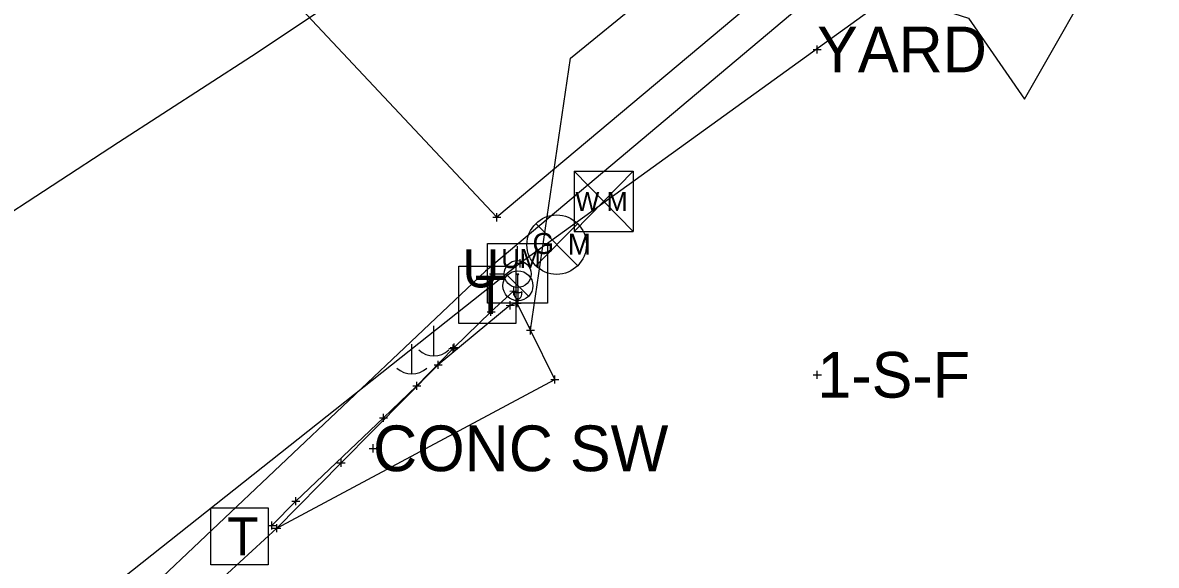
# Model space of a CAD drawing. Extents: x -1 to 1157254, y -1 to 2021979.
# Drawn here: x 1146776.4 to 1146955.1, y 2016780.3 to 2016865.8 of the extents above; entities that cross this region are included whole.
import ezdxf

# ---------------------------------------------------------------- set-up
doc = ezdxf.new("R2010")
doc.units = 0
for name, color, linetype in [('S_BUILDING_ANNOT', 7, 'Continuous'), ('S_CAL_CORNER', 7, 'Continuous'), ('S_CAL_CORNER_ANNOT', 7, 'Continuous'), ('S_CATCH_BASIN', 7, 'Continuous'), ('S_CATCH_BASIN_ANNOT', 7, 'Continuous'), ('S_CONTOUR_ANNOT', 7, 'Continuous'), ('S_CONTOUR_MAJOR', 7, 'Continuous'), ('S_CTL_TABLE', 7, 'Continuous'), ('S_DROP_INLET', 7, 'Continuous'), ('S_EDGE_BITUMINOUS', 7, 'Continuous'), ('S_EDGE_BITUMINOUS_ANNOT', 7, 'Continuous'), ('S_FENCE', 7, 'Continuous'), ('S_GAS_PUMP_ISLAND_ANNOT', 7, 'Continuous'), ('S_GATE', 7, 'Continuous')]:
    doc.layers.add(name, color=color, linetype=linetype)

msp = doc.modelspace()

# ---------------------------------------------------------------- linework, layer by layer
at = {"layer": 'S_BUILDING_ANNOT'}
for p, q in [((1146901.63, 2016860.95), (1146901.63, 2016862.22)), ((1146901, 2016861.59), (1146902.27, 2016861.59)), ((1146901.63, 2016861.59), (1146901.63, 2016861.59)), ((1146850.54, 2016835.15), (1146851.81, 2016835.15)), ((1146851.18, 2016834.51), (1146851.18, 2016835.79)), ((1146851.18, 2016835.15), (1146851.18, 2016835.15)), ((1146854.22, 2016827.91), (1146855.49, 2016827.91)), ((1146854.86, 2016827.27), (1146854.86, 2016828.55)), ((1146854.86, 2016827.91), (1146854.86, 2016827.91)), ((1146853.83, 2016822.91), (1146853.83, 2016824.18)), ((1146853.2, 2016823.54), (1146854.47, 2016823.55)), ((1146853.83, 2016823.55), (1146853.83, 2016823.55)), ((1146850.24, 2016819.61), (1146850.24, 2016820.89)), ((1146849.61, 2016820.25), (1146850.88, 2016820.25)), ((1146850.24, 2016820.25), (1146850.24, 2016820.25)), ((1146844.46, 2016813.99), (1146844.46, 2016815.26)), ((1146843.62, 2016814.47), (1146844.89, 2016814.47)), ((1146843.82, 2016814.63), (1146845.09, 2016814.63)), ((1146844.26, 2016813.84), (1146844.26, 2016815.11)), ((1146844.26, 2016814.47), (1146844.26, 2016814.47)), ((1146844.46, 2016814.63), (1146844.46, 2016814.63)), ((1146901.02, 2016810.35), (1146902.3, 2016810.35)), ((1146901.66, 2016809.71), (1146901.66, 2016810.98)), ((1146901.66, 2016810.35), (1146901.66, 2016810.35)), ((1146837.91, 2016808.62), (1146839.19, 2016808.63)), ((1146838.55, 2016807.99), (1146838.55, 2016809.26)), ((1146838.55, 2016808.62), (1146838.55, 2016808.62)), ((1146832.67, 2016803.58), (1146833.95, 2016803.58)), ((1146833.31, 2016802.94), (1146833.31, 2016804.21)), ((1146833.31, 2016803.58), (1146833.31, 2016803.58)), ((1146831.65, 2016798.13), (1146831.65, 2016799.41)), ((1146831.02, 2016798.77), (1146832.29, 2016798.77)), ((1146831.65, 2016798.77), (1146831.65, 2016798.77)), ((1146818.83, 2016790.43), (1146820.11, 2016790.44)), ((1146819.47, 2016789.8), (1146819.47, 2016791.07)), ((1146819.47, 2016790.43), (1146819.47, 2016790.43)), ((1146815.07, 2016786.63), (1146816.34, 2016786.63)), ((1146815.71, 2016785.99), (1146815.7, 2016787.26)), ((1146815.71, 2016786.63), (1146815.71, 2016786.63))]:
    msp.add_line(p, q, dxfattribs=at)
at = {"layer": 'S_CAL_CORNER'}
for p, q in [((1146852.81, 2016826.04), (1146856.14, 2016822.71)), ((1146854.32, 2016826.27), (1146854.63, 2016826.27)), ((1146854.48, 2016824.37), (1146854.48, 2016826.11)), ((1146854.48, 2016824.37), (1146854.48, 2016823.32)), ((1146853.88, 2016823.47), (1146853.88, 2016823.29)), ((1146855.07, 2016823.48), (1146855.08, 2016823.25))]:
    msp.add_line(p, q, dxfattribs=at)
msp.add_lwpolyline([(1146849.71, 2016831.04), (1146859.13, 2016831.04), (1146859.13, 2016821.62), (1146849.71, 2016821.62)], close=True, dxfattribs=at)
msp.add_circle((1146854.48, 2016824.37), 2.36, dxfattribs=at)
for centre, radius, start, end in [((1146854.48, 2016826.27), 0.156, 180, 0), ((1146854.3, 2016823.87), 0.58, 223.1344, 287.472), ((1146854.65, 2016823.87), 0.58, 252.528, 316.8656)]:
    msp.add_arc(centre, radius, start, end, dxfattribs=at)
msp.add_ellipse((1146854.48, 2016823.13), major_axis=(0, -0.82), ratio=0.744362, start_param=4.519801, end_param=8.000179, dxfattribs=at)
at = {"layer": 'S_CAL_CORNER_ANNOT'}
for p, q in [((1146857.28, 2016827.53), (1146863.9, 2016834.15)), ((1146857.28, 2016834.15), (1146863.9, 2016827.53))]:
    msp.add_line(p, q, dxfattribs=at)
msp.add_lwpolyline([(1148176.11, 2017926.04), (1148136.14, 2017895.28), (1148103.22, 2017868.95), (1148054.86, 2017832.59), (1147994.13, 2017784.96), (1147955.31, 2017755.81), (1147823.06, 2017654.27), (1147729.59, 2017581.35), (1147643.02, 2017515.61), (1147594.54, 2017475.05), (1147501.21, 2017388.35), (1147435.29, 2017328.79), (1147395.53, 2017293.46), (1147348.75, 2017254.13), (1147258.66, 2017171.57), (1147166.99, 2017089.79), (1147151.24, 2017076.13), (1147027.41, 2016982.56), (1146975.56, 2016939.41), (1146851.18, 2016835.15), (1146821.23, 2016867.05), (1146788.36, 2016903.2)], dxfattribs=at)
msp.add_circle((1146860.59, 2016830.84), 4.68, dxfattribs=at)
at = {"layer": 'S_CATCH_BASIN'}
for p, q in [((1146854.43, 2016828.34), (1146854.43, 2016830.59)), ((1146852.34, 2016826.21), (1146850.01, 2016826.21)), ((1146854.5, 2016821.79), (1146854.5, 2016824.12)), ((1146841.17, 2016818.05), (1146841.17, 2016813.32)), ((1146837.71, 2016815.19), (1146837.71, 2016810.47))]:
    msp.add_line(p, q, dxfattribs=at)
msp.add_circle((1146854.43, 2016826.23), 2.13, dxfattribs=at)
for centre in [(1146841.24, 2016816.74), (1146837.77, 2016813.89)]:
    msp.add_arc(centre, 3.41, 226.3972, 313.6028, dxfattribs=at)
at = {"layer": 'S_CATCH_BASIN_ANNOT'}
for points in [[(1146845.16, 2016818.44), (1146845.16, 2016827.44), (1146854.16, 2016827.44), (1146854.16, 2016818.44)], [(1146806.11, 2016780.4), (1146806.11, 2016789.4), (1146815.11, 2016789.4), (1146815.11, 2016780.4)]]:
    msp.add_lwpolyline(points, close=True, dxfattribs=at)
at = {"layer": 'S_CONTOUR_ANNOT'}
for p, q in [((1146863.33, 2016842.4), (1146872.66, 2016842.4)), ((1146863.33, 2016842.4), (1146863.33, 2016832.91)), ((1146863.33, 2016842.4), (1146872.66, 2016832.91)), ((1146872.66, 2016842.4), (1146863.33, 2016832.91)), ((1146872.66, 2016842.4), (1146872.66, 2016832.91)), ((1146863.33, 2016832.91), (1146872.66, 2016832.91))]:
    msp.add_line(p, q, dxfattribs=at)
at = {"layer": 'S_CTL_TABLE'}
for p, q in [((1146852.65, 2016821.28), (1146853.92, 2016821.29)), ((1146853.28, 2016820.65), (1146853.28, 2016821.92)), ((1146853.28, 2016821.29), (1146853.28, 2016821.29)), ((1146853.71, 2016821.64), (1146854.98, 2016821.65)), ((1146854.35, 2016821.01), (1146854.34, 2016822.28)), ((1146854.34, 2016821.64), (1146854.34, 2016821.64)), ((1146855.84, 2016817.36), (1146857.11, 2016817.36)), ((1146856.47, 2016816.72), (1146856.47, 2016818)), ((1146856.47, 2016817.36), (1146856.47, 2016817.36)), ((1146841.27, 2016811.93), (1146842.54, 2016811.94)), ((1146841.91, 2016811.3), (1146841.91, 2016812.57)), ((1146841.91, 2016811.94), (1146841.91, 2016811.94)), ((1146860.3, 2016808.97), (1146860.29, 2016810.24)), ((1146859.66, 2016809.6), (1146860.93, 2016809.6)), ((1146860.29, 2016809.6), (1146860.29, 2016809.6)), ((1146825.97, 2016796.49), (1146827.24, 2016796.5)), ((1146826.61, 2016795.86), (1146826.61, 2016797.13)), ((1146826.61, 2016796.49), (1146826.61, 2016796.49)), ((1146816.47, 2016785.58), (1146816.47, 2016786.85)), ((1146815.83, 2016786.22), (1146817.1, 2016786.22)), ((1146816.47, 2016786.22), (1146816.47, 2016786.22))]:
    msp.add_line(p, q, dxfattribs=at)
at = {"layer": 'S_DROP_INLET'}
msp.add_lwpolyline([(1148195.53, 2017935.77), (1148138.82, 2017892.99), (1148034.43, 2017809.59), (1147909.47, 2017714.32), (1147828.88, 2017654.71), (1147681.29, 2017538.62), (1147545.03, 2017424.01), (1147436.65, 2017326.84), (1147356.29, 2017257.74), (1147237.67, 2017148.84), (1147152.37, 2017082.27), (1147079.41, 2017020.24), (1146950.46, 2016911.58), (1146849.38, 2016826.65), (1146763.18, 2016745.2), (1146663.11, 2016665.75), (1146626.02, 2016634.68), (1146520.54, 2016557.46), (1146484.38, 2016531.03)], dxfattribs=at)
at = {"layer": 'S_EDGE_BITUMINOUS'}
msp.add_lwpolyline([(1146815.71, 2016786.63), (1146819.47, 2016790.43), (1146833.31, 2016803.58), (1146838.55, 2016808.62), (1146844.26, 2016814.47), (1146844.46, 2016814.63), (1146850.24, 2016820.25), (1146853.83, 2016823.55)], dxfattribs=at)
at = {"layer": 'S_EDGE_BITUMINOUS_ANNOT'}
msp.add_lwpolyline([(1146860.29, 2016809.6), (1146856.47, 2016817.36), (1146854.34, 2016821.64), (1146853.28, 2016821.29), (1146841.91, 2016811.94), (1146826.61, 2016796.49), (1146816.47, 2016786.22)], dxfattribs=at)
at = {"layer": 'S_FENCE'}
msp.add_lwpolyline([(1148182.05, 2017918.06), (1148146.03, 2017882.74), (1148036.88, 2017800.65), (1147915.13, 2017710.9), (1147841.97, 2017653.39), (1147689.75, 2017529.1), (1147550.85, 2017419.33), (1147452.64, 2017321.35), (1147370.71, 2017243.52), (1147258.33, 2017138.3), (1147166.15, 2017078.02), (1147070.18, 2016992.83), (1146962.81, 2016905.87), (1146854.86, 2016827.91), (1146747.33, 2016742.81), (1146665.82, 2016680.99), (1146623.06, 2016638.6), (1146514.26, 2016556.71), (1146391.39, 2016471.4), (1146322.08, 2016427.51), (1146235.84, 2016374), (1146176.66, 2016335.01), (1146181.42, 2016326.5)], dxfattribs=at)
at = {"layer": 'S_GAS_PUMP_ISLAND_ANNOT'}
for points in [[(1146806.76, 2016777.3), (1146816.47, 2016786.22), (1146860.29, 2016809.6), (1146856.47, 2016817.36), (1146862.75, 2016860.23), (1146874.4, 2016869.69), (1146886.05, 2016879.13), (1146925.49, 2016866.52), (1146934.3, 2016853.78), (1146947.83, 2016877.42), (1146936.64, 2016920.3), (1146975.87, 2016922.2), (1146987.2, 2016911.85), (1146998.66, 2016921.51), (1147003.02, 2016935.62), (1147057.34, 2016947.83), (1147050.51, 2016953.27), (1147032.24, 2016971.2), (1147041.18, 2017005.85), (1147052.84, 2017015.39), (1147064.48, 2017024.84), (1147076.08, 2017034.35), (1147087.61, 2017043.83)], [(1146773.34, 2016974.71), (1146780.79, 2016968.09), (1146787.92, 2016961.78), (1146795.22, 2016954.94), (1146802.52, 2016948.11), (1146804.88, 2016945.89), (1146812.13, 2016939), (1146820.22, 2016930.36), (1146821.81, 2016928.67), (1146825.36, 2016925.14), (1146828.69, 2016921.41), (1146832.79, 2016874.03), (1146812.52, 2016860.49), (1146791.53, 2016846.92), (1146770.57, 2016833.3)]]:
    msp.add_lwpolyline(points, dxfattribs=at)

# ---------------------------------------------------------------- texts
at = {"layer": 'S_CAL_CORNER'}
msp.add_text('UM', height=2.999, dxfattribs=at).set_placement((1146851.86, 2016827.15))
at = {"layer": 'S_CAL_CORNER_ANNOT'}
for s, p in [('G', (1146856.77, 2016829.38)), ('M', (1146862.33, 2016829.27))]:
    msp.add_text(s, height=3.3, dxfattribs=at).set_placement(p)
at = {"layer": 'S_CATCH_BASIN_ANNOT'}
for p in [(1146847.72, 2016819.94), (1146808.68, 2016781.9)]:
    msp.add_text('T', height=6, dxfattribs=at).set_placement(p)
at = {"layer": 'S_CONTOUR_ANNOT'}
msp.add_text('W M', height=2.999, dxfattribs=at).set_placement((1146863.53, 2016836.16))
at = {"layer": 'S_CONTOUR_MAJOR'}
msp.add_text('U', height=6, dxfattribs=at).set_placement((1146845.75, 2016824.11))
at = {"layer": 'S_GATE'}
for s, p in [('YARD', (1146901.63, 2016857.99)), ('1-S-F', (1146901.66, 2016806.75)), ('CONC SW', (1146831.65, 2016795.17))]:
    msp.add_text(s, height=7.2, dxfattribs=at).set_placement(p)

doc.saveas('drawing.dxf')
